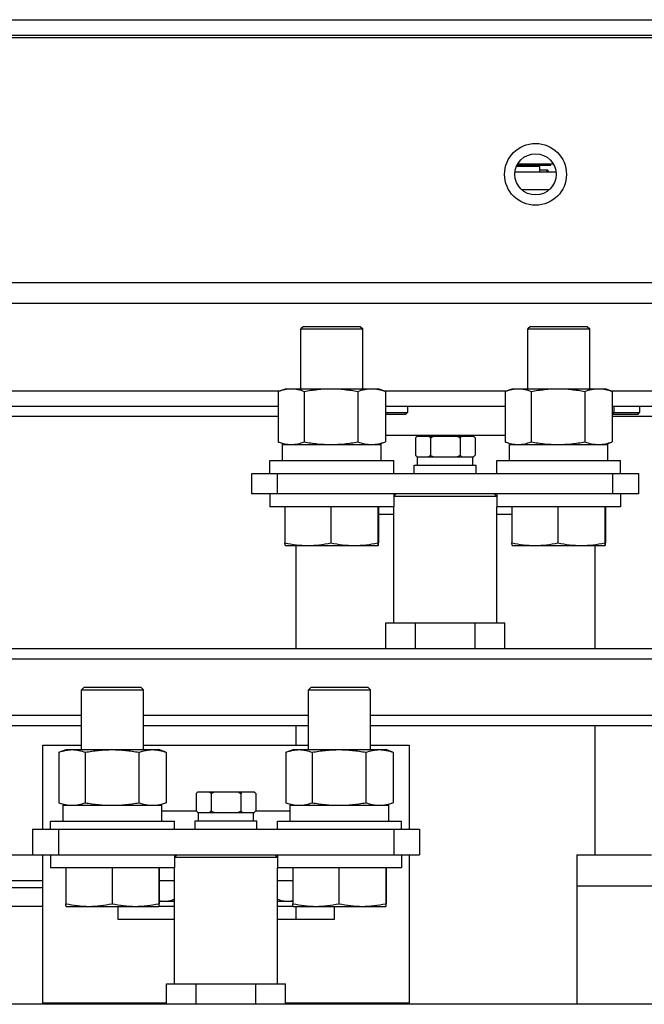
# Model space of a CAD drawing. Header units: millimetres. Extents: x 1117 to 38156, y -1945 to 7303.
# Tile 731 of 831: x 29036 to 29157, y 2639 to 2830. Entities that reach past the tile are written whole.
import ezdxf

# ---------------------------------------------------------------- set-up
doc = ezdxf.new("R2010")
doc.units = ezdxf.units.MM

msp = doc.modelspace()

# ---------------------------------------------------------------- linework, layer by layer
at = {"color": 7, "linetype": 'Continuous'}
for p, q in [((28736.195, 2829.525), (29536.195, 2829.525)), ((28761.195, 2826.525), (29511.195, 2826.525)), ((29511.195, 2826.025), (28761.195, 2826.025)), ((29136.945, 2801.025), (29132.492, 2801.025)), ((29132.679, 2801.325), (29139.195, 2801.325)), ((29139.573, 2801.525), (29132.812, 2801.525)), ((29134.31, 2801.325), (29134.304, 2801.025)), ((29134.55, 2801.325), (29134.545, 2801.025)), ((29134.623, 2801.025), (29134.629, 2801.325)), ((29136.945, 2801.025), (29136.945, 2800.025)), ((29138.568, 2800.325), (29136.945, 2800.325)), ((29138.395, 2800.325), (29138.395, 2800.025)), ((29138.568, 2800.325), (29138.568, 2800.025)), ((29139.195, 2801.325), (29139.195, 2801.525)), ((29132.294, 2800.025), (29140.094, 2800.025)), ((29138.765, 2796.525), (29133.603, 2796.525)), ((28856.195, 2778.525), (29416.195, 2778.525)), ((28833.786, 2774.525), (29438.604, 2774.525)), ((29091.195, 2770.025), (29090.695, 2769.525)), ((29090.695, 2757.925), (29090.695, 2769.525)), ((29090.695, 2769.525), (29102.694, 2769.525)), ((29091.195, 2770.025), (29102.195, 2770.025)), ((29102.195, 2770.025), (29102.695, 2769.525)), ((29102.694, 2769.525), (29102.695, 2769.525)), ((29102.695, 2757.925), (29102.695, 2769.525)), ((29135.195, 2770.025), (29134.695, 2769.525)), ((29134.695, 2757.925), (29134.695, 2769.525)), ((29134.695, 2769.525), (29146.694, 2769.525)), ((29135.195, 2770.025), (29146.195, 2770.025)), ((29146.195, 2770.025), (29146.695, 2769.525)), ((29146.694, 2769.525), (29146.695, 2769.525)), ((29146.695, 2757.925), (29146.695, 2769.525)), ((29028.294, 2757.525), (29086.596, 2757.525)), ((29086.304, 2757.418), (29086.391, 2757.45)), ((29086.304, 2757.418), (29086.304, 2747.631)), ((29086.391, 2757.45), (29087.695, 2757.925)), ((29087.695, 2757.925), (29105.695, 2757.925)), ((29091.353, 2757.418), (29091.353, 2747.631)), ((29101.744, 2757.418), (29101.744, 2747.631)), ((29106.999, 2757.45), (29105.695, 2757.925)), ((29106.794, 2757.525), (29130.596, 2757.525)), ((29107.086, 2757.418), (29107.086, 2747.631)), ((29130.304, 2757.418), (29130.391, 2757.45)), ((29130.304, 2757.418), (29130.304, 2747.631)), ((29130.391, 2757.45), (29131.695, 2757.925)), ((29131.695, 2757.925), (29149.695, 2757.925)), ((29135.356, 2757.418), (29135.356, 2747.631)), ((29145.747, 2757.418), (29145.747, 2747.631)), ((29150.999, 2757.45), (29149.695, 2757.925)), ((29150.794, 2757.525), (29209.096, 2757.525)), ((29151.086, 2757.418), (29151.086, 2747.631)), ((29028.586, 2754.525), (29086.304, 2754.525)), ((29107.086, 2754.525), (29130.304, 2754.525)), ((29111.37, 2754.525), (29111.37, 2753.325)), ((29151.086, 2754.525), (29208.804, 2754.525)), ((29151.37, 2754.525), (29151.37, 2753.325)), ((29156.37, 2754.525), (29156.37, 2753.325)), ((29086.304, 2752.525), (29028.586, 2752.525)), ((29107.086, 2753.325), (29111.37, 2753.325)), ((29107.086, 2753.025), (29111.07, 2753.025)), ((29111.07, 2753.025), (29111.37, 2753.325)), ((29151.086, 2753.041), (29151.37, 2753.325)), ((29151.086, 2753.325), (29156.37, 2753.325)), ((29151.086, 2753.025), (29156.07, 2753.025)), ((29208.804, 2752.525), (29151.086, 2752.525)), ((29156.07, 2753.025), (29156.37, 2753.325)), ((29107.086, 2748.925), (29130.304, 2748.925)), ((29112.921, 2748.425), (29113.221, 2748.725)), ((29113.221, 2748.725), (29124.168, 2748.725)), ((29124.468, 2748.425), (29124.168, 2748.725)), ((29086.304, 2747.631), (29086.391, 2747.599)), ((29087.695, 2747.125), (29086.391, 2747.599)), ((29087.145, 2744.025), (29087.145, 2747.125)), ((29087.145, 2747.125), (29106.245, 2747.125)), ((29105.695, 2747.125), (29106.999, 2747.599)), ((29106.245, 2744.025), (29106.245, 2747.125)), ((29112.921, 2748.425), (29112.921, 2745.025)), ((29115.808, 2748.425), (29115.808, 2745.025)), ((29121.582, 2748.425), (29121.582, 2745.025)), ((29124.468, 2748.425), (29124.468, 2745.025)), ((29130.304, 2747.631), (29130.391, 2747.599)), ((29131.695, 2747.125), (29130.391, 2747.599)), ((29131.145, 2744.025), (29131.145, 2747.125)), ((29131.145, 2747.125), (29150.245, 2747.125)), ((29149.695, 2747.125), (29150.999, 2747.599)), ((29150.245, 2744.025), (29150.245, 2747.125)), ((29113.221, 2744.725), (29112.921, 2745.025)), ((29113.221, 2744.725), (29124.168, 2744.725)), ((29113.34, 2743.125), (29113.34, 2744.725)), ((29124.05, 2743.125), (29124.05, 2744.725)), ((29124.168, 2744.725), (29124.468, 2745.025)), ((29084.695, 2741.525), (29084.695, 2744.025)), ((29084.695, 2744.025), (29108.695, 2744.025)), ((29108.695, 2741.525), (29108.695, 2744.025)), ((29112.695, 2741.525), (29112.695, 2743.125)), ((29112.695, 2743.125), (29124.695, 2743.125)), ((29124.695, 2741.525), (29124.695, 2743.125)), ((29128.695, 2741.525), (29128.695, 2744.025)), ((29128.695, 2744.025), (29152.695, 2744.025)), ((29152.695, 2741.525), (29152.695, 2744.025)), ((29081.195, 2737.525), (29081.195, 2741.525)), ((29081.195, 2741.525), (29156.195, 2741.525)), ((29086.195, 2737.525), (29086.195, 2741.525)), ((29151.195, 2737.525), (29151.195, 2741.525)), ((29156.195, 2737.525), (29156.195, 2741.525)), ((29156.195, 2737.525), (29081.195, 2737.525)), ((29084.695, 2737.525), (29084.695, 2735.025)), ((29108.695, 2737.025), (29109.195, 2737.525)), ((29108.695, 2737.525), (29108.695, 2735.025)), ((29128.695, 2737.025), (29128.195, 2737.525)), ((29128.695, 2737.525), (29128.695, 2735.025)), ((29152.695, 2737.525), (29152.695, 2735.025)), ((29128.695, 2737.025), (29108.695, 2737.025)), ((29108.695, 2735.025), (29084.695, 2735.025)), ((29087.611, 2735.025), (29087.611, 2728.031)), ((29096.525, 2735.025), (29096.525, 2728.031)), ((29105.609, 2735.025), (29105.609, 2728.031)), ((29105.779, 2735.025), (29105.779, 2728.031)), ((29108.695, 2733.525), (29105.779, 2733.525)), ((29108.695, 2712.525), (29108.695, 2735.025)), ((29128.695, 2712.525), (29128.695, 2735.025)), ((29152.695, 2735.025), (29128.695, 2735.025)), ((29131.613, 2733.525), (29128.695, 2733.525)), ((29131.613, 2735.025), (29131.613, 2728.031)), ((29140.529, 2735.025), (29140.529, 2728.031)), ((29149.611, 2735.025), (29149.611, 2728.031)), ((29149.777, 2735.025), (29149.777, 2728.031)), ((29087.696, 2727.525), (29105.694, 2727.525)), ((29089.695, 2727.525), (29089.695, 2707.525)), ((29131.696, 2727.525), (29149.694, 2727.525)), ((29147.695, 2727.525), (29147.695, 2707.525)), ((29107.148, 2707.525), (29107.148, 2712.525)), ((29107.148, 2712.525), (29130.242, 2712.525)), ((29112.921, 2707.525), (29112.921, 2712.525)), ((29124.468, 2707.525), (29124.468, 2712.525)), ((29130.242, 2707.525), (29130.242, 2712.525)), ((28786.293, 2707.525), (29486.097, 2707.525)), ((28786.49, 2705.525), (29485.9, 2705.525)), ((29048.695, 2700.025), (29048.195, 2699.525)), ((29048.195, 2687.925), (29048.195, 2699.525)), ((29048.195, 2699.525), (29060.195, 2699.525)), ((29048.695, 2700.025), (29059.695, 2700.025)), ((29059.695, 2700.025), (29060.195, 2699.525)), ((29060.195, 2687.925), (29060.195, 2699.525)), ((29060.195, 2699.525), (29060.195, 2699.525)), ((29092.695, 2700.025), (29092.195, 2699.525)), ((29092.195, 2687.925), (29092.195, 2699.525)), ((29092.195, 2699.525), (29104.195, 2699.525)), ((29092.695, 2700.025), (29103.695, 2700.025)), ((29103.695, 2700.025), (29104.195, 2699.525)), ((29104.195, 2687.925), (29104.195, 2699.525)), ((29104.195, 2699.525), (29104.195, 2699.525)), ((29048.195, 2694.525), (28983.695, 2694.525)), ((29092.195, 2694.525), (29060.195, 2694.525)), ((29168.195, 2694.525), (29104.195, 2694.525)), ((29048.195, 2692.525), (28983.695, 2692.525)), ((29092.195, 2692.525), (29060.195, 2692.525)), ((29089.695, 2692.525), (29089.695, 2688.775)), ((29168.195, 2692.525), (29104.195, 2692.525)), ((29147.695, 2692.525), (29147.695, 2667.525)), ((29040.695, 2672.525), (29040.695, 2688.775)), ((29040.695, 2688.775), (29048.195, 2688.775)), ((29043.803, 2687.418), (29045.195, 2687.925)), ((29043.803, 2687.418), (29043.803, 2677.631)), ((29045.195, 2687.925), (29063.195, 2687.925)), ((29048.908, 2687.418), (29048.908, 2677.631)), ((29059.3, 2687.418), (29059.3, 2677.631)), ((29060.195, 2688.775), (29092.195, 2688.775)), ((29064.516, 2687.444), (29063.195, 2687.925)), ((29064.587, 2687.418), (29064.587, 2677.631)), ((29087.803, 2687.418), (29089.195, 2687.925)), ((29087.803, 2687.418), (29087.803, 2677.631)), ((29089.195, 2687.925), (29107.195, 2687.925)), ((29092.912, 2687.418), (29092.912, 2677.631)), ((29103.304, 2687.418), (29103.304, 2677.631)), ((29104.195, 2688.775), (29111.695, 2688.775)), ((29108.516, 2687.444), (29107.195, 2687.925)), ((29108.587, 2687.418), (29108.587, 2677.631)), ((29111.695, 2688.775), (29111.695, 2672.525)), ((29070.421, 2679.425), (29070.721, 2679.725)), ((29070.421, 2679.425), (29070.421, 2676.025)), ((29070.721, 2679.725), (29081.668, 2679.725)), ((29073.308, 2679.425), (29073.308, 2676.025)), ((29079.082, 2679.425), (29079.082, 2676.025)), ((29081.968, 2679.425), (29081.668, 2679.725)), ((29081.968, 2679.425), (29081.968, 2676.025)), ((29043.803, 2677.631), (29045.195, 2677.125)), ((29044.645, 2674.025), (29044.645, 2677.125)), ((29044.645, 2677.125), (29063.745, 2677.125)), ((29063.195, 2677.125), (29064.516, 2677.605)), ((29063.745, 2674.025), (29063.745, 2677.125)), ((29063.745, 2676.025), (29070.421, 2676.025)), ((29070.721, 2675.725), (29070.421, 2676.025)), ((29081.668, 2675.725), (29081.968, 2676.025)), ((29081.968, 2676.025), (29088.645, 2676.025)), ((29087.803, 2677.631), (29089.195, 2677.125)), ((29088.645, 2674.025), (29088.645, 2677.125)), ((29088.645, 2677.125), (29107.745, 2677.125)), ((29107.195, 2677.125), (29108.516, 2677.605)), ((29107.745, 2674.025), (29107.745, 2677.125)), ((29042.195, 2672.525), (29042.195, 2674.025)), ((29042.195, 2674.025), (29066.195, 2674.025)), ((29066.195, 2672.525), (29066.195, 2674.025)), ((29070.195, 2672.525), (29070.195, 2674.125)), ((29070.195, 2674.125), (29082.195, 2674.125)), ((29070.721, 2675.725), (29081.668, 2675.725)), ((29070.84, 2674.125), (29070.84, 2675.725)), ((29081.55, 2674.125), (29081.55, 2675.725)), ((29082.195, 2672.525), (29082.195, 2674.125)), ((29086.195, 2672.525), (29086.195, 2674.025)), ((29086.195, 2674.025), (29110.195, 2674.025)), ((29110.195, 2672.525), (29110.195, 2674.025)), ((29038.695, 2672.525), (29038.695, 2667.525)), ((29038.695, 2672.525), (29113.695, 2672.525)), ((29043.695, 2672.525), (29043.695, 2667.525)), ((29108.695, 2672.525), (29108.695, 2667.525)), ((29113.695, 2672.525), (29113.695, 2667.525)), ((28989.695, 2667.525), (29113.695, 2667.525)), ((29040.695, 2638.775), (29040.695, 2667.525)), ((29042.195, 2667.525), (29042.195, 2665.025)), ((29066.195, 2667.525), (29066.195, 2665.025)), ((29066.195, 2667.025), (29066.695, 2667.525)), ((29086.195, 2667.025), (29066.195, 2667.025)), ((29086.195, 2667.025), (29085.695, 2667.525)), ((29086.195, 2667.525), (29086.195, 2665.025)), ((29110.195, 2667.525), (29110.195, 2665.025)), ((29111.695, 2667.525), (29111.695, 2638.775)), ((29144.195, 2667.525), (29144.195, 2661.525)), ((29144.195, 2667.525), (29158.695, 2667.525)), ((29066.195, 2665.025), (29042.195, 2665.025)), ((29045.143, 2665.025), (29045.143, 2658.031)), ((29054.09, 2665.025), (29054.09, 2658.031)), ((29063.142, 2665.025), (29063.142, 2658.031)), ((29063.247, 2665.025), (29063.247, 2658.031)), ((29066.195, 2642.525), (29066.195, 2665.025)), ((29086.195, 2642.525), (29086.195, 2665.025)), ((29110.195, 2665.025), (29086.195, 2665.025)), ((29089.145, 2665.025), (29089.145, 2658.031)), ((29098.094, 2665.025), (29098.094, 2658.031)), ((29107.144, 2665.025), (29107.144, 2658.031)), ((29107.245, 2665.025), (29107.245, 2658.031)), ((28988.195, 2662.525), (29040.695, 2662.525)), ((29040.695, 2661.125), (29033.695, 2661.125)), ((29063.247, 2662.525), (29066.195, 2662.525)), ((29086.195, 2662.525), (29089.145, 2662.525)), ((29144.195, 2661.525), (29144.195, 2638.525)), ((29144.195, 2661.525), (29160.695, 2661.525)), ((29040.695, 2657.525), (29033.695, 2657.525)), ((29045.195, 2657.525), (29063.195, 2657.525)), ((29055.195, 2657.525), (29055.195, 2655.025)), ((29066.195, 2657.525), (29063.195, 2657.525)), ((29063.247, 2658.525), (29066.195, 2658.525)), ((29086.195, 2658.525), (29089.145, 2658.525)), ((29089.195, 2657.525), (29086.195, 2657.525)), ((29089.195, 2657.525), (29107.195, 2657.525)), ((29089.695, 2657.525), (29089.695, 2655.025)), ((29097.195, 2655.025), (29097.195, 2657.525)), ((29055.195, 2655.025), (29066.195, 2655.025)), ((29086.195, 2655.025), (29097.195, 2655.025)), ((29064.648, 2638.525), (29064.648, 2642.525)), ((29064.648, 2642.525), (29087.742, 2642.525)), ((29070.421, 2638.525), (29070.421, 2642.525)), ((29081.968, 2638.525), (29081.968, 2642.525)), ((29087.742, 2638.525), (29087.742, 2642.525)), ((29416.195, 2638.525), (28856.195, 2638.525)), ((29064.648, 2638.775), (29040.695, 2638.775)), ((29111.695, 2638.775), (29087.742, 2638.775)), ((29089.695, 2638.775), (29089.695, 2638.525))]:
    msp.add_line(p, q, dxfattribs=at)
for radius in [6, 4]:
    msp.add_circle((29136.195, 2799.525), radius, dxfattribs=at)
for centre, start, end in [((29115.496, 2745.966), 129.13644, 129.50125), ((29121.894, 2747.483), 309.13644, 309.50124), ((29072.996, 2676.966), 129.13644, 129.50125), ((29079.394, 2678.483), 309.13644, 309.50124)]:
    msp.add_arc(centre, 3.556, start, end, dxfattribs=at)
for points, knots in [([(29086.391, 2757.45), (29086.786, 2757.594), (29087.586, 2757.834), (29088.418, 2757.925), (29088.828, 2757.925)], [0, 0, 0, 0, 0.5065326, 1, 1, 1, 1]), ([(29088.828, 2757.925), (29089.253, 2757.925), (29090.117, 2757.827), (29090.944, 2757.571), (29091.353, 2757.418)], [0, 0, 0, 0, 0.4931023, 1, 1, 1, 1]), ([(29091.353, 2757.418), (29092.209, 2757.574), (29093.934, 2757.83), (29095.677, 2757.925), (29096.548, 2757.925)], [0, 0, 0, 0, 0.5000369, 1, 1, 1, 1]), ([(29096.548, 2757.925), (29097.419, 2757.925), (29099.162, 2757.83), (29100.887, 2757.574), (29101.744, 2757.418)], [0, 0, 0, 0, 0.4999633, 1, 1, 1, 1]), ([(29101.744, 2757.418), (29102.177, 2757.571), (29103.054, 2757.827), (29103.965, 2757.925), (29104.415, 2757.925)], [0, 0, 0, 0, 0.5059662, 1, 1, 1, 1]), ([(29104.415, 2757.925), (29104.864, 2757.925), (29105.776, 2757.827), (29106.652, 2757.571), (29107.086, 2757.418)], [0, 0, 0, 0, 0.4940338, 1, 1, 1, 1]), ([(29130.391, 2757.45), (29130.787, 2757.594), (29131.586, 2757.834), (29132.42, 2757.925), (29132.83, 2757.925)], [0, 0, 0, 0, 0.5065215, 1, 1, 1, 1]), ([(29132.83, 2757.925), (29133.255, 2757.925), (29134.119, 2757.827), (29134.947, 2757.571), (29135.356, 2757.418)], [0, 0, 0, 0, 0.4931141, 1, 1, 1, 1]), ([(29135.356, 2757.418), (29136.213, 2757.574), (29137.938, 2757.83), (29139.681, 2757.925), (29140.551, 2757.925)], [0, 0, 0, 0, 0.5000368, 1, 1, 1, 1]), ([(29140.551, 2757.925), (29141.422, 2757.925), (29143.165, 2757.83), (29144.89, 2757.574), (29145.747, 2757.418)], [0, 0, 0, 0, 0.4999634, 1, 1, 1, 1]), ([(29145.747, 2757.418), (29146.181, 2757.571), (29147.056, 2757.827), (29147.967, 2757.925), (29148.416, 2757.925)], [0, 0, 0, 0, 0.505976, 1, 1, 1, 1]), ([(29148.416, 2757.925), (29148.866, 2757.925), (29149.776, 2757.827), (29150.652, 2757.571), (29151.086, 2757.418)], [0, 0, 0, 0, 0.494024, 1, 1, 1, 1]), ([(29112.921, 2748.425), (29112.947, 2748.45), (29113.048, 2748.549), (29113.153, 2748.643), (29113.234, 2748.71)], [0, 0, 0, 0, 0.255041, 1, 1, 1, 1]), ([(29115.478, 2748.725), (29115.507, 2748.702), (29115.62, 2748.606), (29115.729, 2748.504), (29115.808, 2748.425)], [0, 0, 0, 0, 0.2445583, 1, 1, 1, 1]), ([(29121.582, 2748.425), (29121.609, 2748.451), (29121.715, 2748.555), (29121.826, 2748.655), (29121.912, 2748.725)], [0, 0, 0, 0, 0.2553529, 1, 1, 1, 1]), ([(29124.139, 2748.725), (29124.167, 2748.702), (29124.281, 2748.606), (29124.389, 2748.504), (29124.468, 2748.425)], [0, 0, 0, 0, 0.2445583, 1, 1, 1, 1]), ([(29086.391, 2747.599), (29086.786, 2747.455), (29087.586, 2747.215), (29088.418, 2747.125), (29088.828, 2747.125)], [0, 0, 0, 0, 0.5065326, 1, 1, 1, 1]), ([(29088.828, 2747.125), (29089.253, 2747.125), (29090.117, 2747.222), (29090.944, 2747.478), (29091.353, 2747.631)], [0, 0, 0, 0, 0.4931023, 1, 1, 1, 1]), ([(29091.353, 2747.631), (29092.209, 2747.475), (29093.934, 2747.219), (29095.677, 2747.125), (29096.548, 2747.125)], [0, 0, 0, 0, 0.5000369, 1, 1, 1, 1]), ([(29096.548, 2747.125), (29097.419, 2747.125), (29099.162, 2747.219), (29100.887, 2747.475), (29101.744, 2747.631)], [0, 0, 0, 0, 0.4999633, 1, 1, 1, 1]), ([(29101.744, 2747.631), (29102.177, 2747.478), (29103.054, 2747.222), (29103.965, 2747.125), (29104.415, 2747.125)], [0, 0, 0, 0, 0.5059662, 1, 1, 1, 1]), ([(29104.415, 2747.125), (29104.864, 2747.125), (29105.776, 2747.222), (29106.652, 2747.478), (29107.086, 2747.631)], [0, 0, 0, 0, 0.4940338, 1, 1, 1, 1]), ([(29130.391, 2747.599), (29130.787, 2747.455), (29131.586, 2747.215), (29132.42, 2747.125), (29132.83, 2747.125)], [0, 0, 0, 0, 0.5065215, 1, 1, 1, 1]), ([(29132.83, 2747.125), (29133.255, 2747.125), (29134.119, 2747.222), (29134.947, 2747.478), (29135.356, 2747.631)], [0, 0, 0, 0, 0.4931141, 1, 1, 1, 1]), ([(29135.356, 2747.631), (29136.213, 2747.475), (29137.938, 2747.219), (29139.681, 2747.125), (29140.551, 2747.125)], [0, 0, 0, 0, 0.5000368, 1, 1, 1, 1]), ([(29140.551, 2747.125), (29141.422, 2747.125), (29143.165, 2747.219), (29144.89, 2747.475), (29145.747, 2747.631)], [0, 0, 0, 0, 0.4999634, 1, 1, 1, 1]), ([(29145.747, 2747.631), (29146.181, 2747.478), (29147.056, 2747.222), (29147.967, 2747.125), (29148.416, 2747.125)], [0, 0, 0, 0, 0.505976, 1, 1, 1, 1]), ([(29148.416, 2747.125), (29148.866, 2747.125), (29149.776, 2747.222), (29150.652, 2747.478), (29151.086, 2747.631)], [0, 0, 0, 0, 0.494024, 1, 1, 1, 1]), ([(29112.921, 2745.025), (29112.948, 2744.998), (29113.055, 2744.894), (29113.166, 2744.794), (29113.251, 2744.725)], [0, 0, 0, 0, 0.2553529, 1, 1, 1, 1]), ([(29115.478, 2744.725), (29115.507, 2744.747), (29115.62, 2744.843), (29115.729, 2744.945), (29115.808, 2745.025)], [0, 0, 0, 0, 0.2445583, 1, 1, 1, 1]), ([(29121.582, 2745.025), (29121.609, 2744.998), (29121.715, 2744.894), (29121.826, 2744.794), (29121.912, 2744.725)], [0, 0, 0, 0, 0.2553529, 1, 1, 1, 1]), ([(29124.156, 2744.739), (29124.183, 2744.761), (29124.29, 2744.852), (29124.393, 2744.949), (29124.468, 2745.025)], [0, 0, 0, 0, 0.2448779, 1, 1, 1, 1]), ([(29087.696, 2727.525), (29087.692, 2727.525), (29087.681, 2727.538), (29087.667, 2727.581), (29087.649, 2727.68), (29087.63, 2727.836), (29087.618, 2727.961), (29087.611, 2728.031)], [0, 0, 0, 0, 0.0264664, 0.080108, 0.2783252, 0.5902066, 1, 1, 1, 1]), ([(29087.611, 2728.031), (29088.345, 2727.876), (29089.822, 2727.619), (29091.321, 2727.525), (29092.068, 2727.525)], [0, 0, 0, 0, 0.5008191, 1, 1, 1, 1]), ([(29092.068, 2727.525), (29092.816, 2727.525), (29094.314, 2727.619), (29095.792, 2727.876), (29096.525, 2728.031)], [0, 0, 0, 0, 0.4991809, 1, 1, 1, 1]), ([(29096.525, 2728.031), (29097.273, 2727.876), (29098.779, 2727.619), (29100.306, 2727.525), (29101.067, 2727.525)], [0, 0, 0, 0, 0.5007094, 1, 1, 1, 1]), ([(29101.067, 2727.525), (29101.829, 2727.525), (29103.355, 2727.619), (29104.861, 2727.876), (29105.609, 2728.031)], [0, 0, 0, 0, 0.4992906, 1, 1, 1, 1]), ([(29105.609, 2728.031), (29105.615, 2727.961), (29105.627, 2727.836), (29105.647, 2727.68), (29105.665, 2727.581), (29105.679, 2727.538), (29105.689, 2727.525), (29105.694, 2727.525)], [0, 0, 0, 0, 0.4097934, 0.7216748, 0.919892, 0.9735336, 1, 1, 1, 1]), ([(29105.694, 2727.525), (29105.698, 2727.525), (29105.709, 2727.538), (29105.723, 2727.581), (29105.741, 2727.68), (29105.76, 2727.836), (29105.772, 2727.961), (29105.779, 2728.031)], [0, 0, 0, 0, 0.0264664, 0.080108, 0.2783252, 0.5902066, 1, 1, 1, 1]), ([(29131.696, 2727.525), (29131.692, 2727.525), (29131.682, 2727.538), (29131.674, 2727.563), (29131.663, 2727.606), (29131.649, 2727.693), (29131.631, 2727.837), (29131.619, 2727.961), (29131.613, 2728.031)], [0, 0, 0, 0, 0.0261211, 0.0796283, 0.1637742, 0.2779216, 0.5899478, 1, 1, 1, 1]), ([(29131.613, 2728.031), (29132.347, 2727.876), (29133.825, 2727.619), (29135.324, 2727.525), (29136.071, 2727.525)], [0, 0, 0, 0, 0.5008178, 1, 1, 1, 1]), ([(29136.071, 2727.525), (29136.819, 2727.525), (29138.318, 2727.619), (29139.795, 2727.876), (29140.529, 2728.031)], [0, 0, 0, 0, 0.4991823, 1, 1, 1, 1]), ([(29140.529, 2728.031), (29141.277, 2727.876), (29142.782, 2727.619), (29144.309, 2727.525), (29145.07, 2727.525)], [0, 0, 0, 0, 0.5007106, 1, 1, 1, 1]), ([(29145.07, 2727.525), (29145.832, 2727.525), (29147.358, 2727.619), (29148.863, 2727.876), (29149.611, 2728.031)], [0, 0, 0, 0, 0.4992894, 1, 1, 1, 1]), ([(29149.611, 2728.031), (29149.617, 2727.961), (29149.629, 2727.837), (29149.646, 2727.693), (29149.661, 2727.606), (29149.671, 2727.563), (29149.679, 2727.538), (29149.689, 2727.525), (29149.694, 2727.525)], [0, 0, 0, 0, 0.4100523, 0.7220784, 0.8362259, 0.9203717, 0.9738789, 1, 1, 1, 1]), ([(29149.694, 2727.525), (29149.698, 2727.525), (29149.708, 2727.538), (29149.716, 2727.563), (29149.727, 2727.606), (29149.741, 2727.693), (29149.759, 2727.837), (29149.771, 2727.961), (29149.777, 2728.031)], [0, 0, 0, 0, 0.0261211, 0.0796283, 0.1637742, 0.2779216, 0.5899477, 1, 1, 1, 1]), ([(29043.874, 2687.444), (29044.277, 2687.59), (29045.091, 2687.832), (29045.938, 2687.925), (29046.356, 2687.925)], [0, 0, 0, 0, 0.5064203, 1, 1, 1, 1]), ([(29046.356, 2687.925), (29046.786, 2687.925), (29047.658, 2687.827), (29048.495, 2687.571), (29048.908, 2687.418)], [0, 0, 0, 0, 0.4932941, 1, 1, 1, 1]), ([(29048.908, 2687.418), (29049.765, 2687.574), (29051.49, 2687.83), (29053.233, 2687.925), (29054.104, 2687.925)], [0, 0, 0, 0, 0.5000365, 1, 1, 1, 1]), ([(29054.104, 2687.925), (29054.975, 2687.925), (29056.718, 2687.83), (29058.443, 2687.574), (29059.3, 2687.418)], [0, 0, 0, 0, 0.4999637, 1, 1, 1, 1]), ([(29059.3, 2687.418), (29059.729, 2687.571), (29060.596, 2687.827), (29061.499, 2687.925), (29061.944, 2687.925)], [0, 0, 0, 0, 0.5061322, 1, 1, 1, 1]), ([(29061.944, 2687.925), (29062.388, 2687.925), (29063.291, 2687.827), (29064.158, 2687.571), (29064.587, 2687.418)], [0, 0, 0, 0, 0.4938678, 1, 1, 1, 1]), ([(29087.874, 2687.444), (29088.277, 2687.59), (29089.091, 2687.832), (29089.94, 2687.925), (29090.358, 2687.925)], [0, 0, 0, 0, 0.5064094, 1, 1, 1, 1]), ([(29090.358, 2687.925), (29090.787, 2687.925), (29091.661, 2687.827), (29092.498, 2687.571), (29092.912, 2687.418)], [0, 0, 0, 0, 0.4933055, 1, 1, 1, 1]), ([(29092.912, 2687.418), (29093.769, 2687.574), (29095.494, 2687.83), (29097.237, 2687.925), (29098.108, 2687.925)], [0, 0, 0, 0, 0.5000365, 1, 1, 1, 1]), ([(29098.108, 2687.925), (29098.979, 2687.925), (29100.722, 2687.83), (29102.447, 2687.574), (29103.304, 2687.418)], [0, 0, 0, 0, 0.4999637, 1, 1, 1, 1]), ([(29103.304, 2687.418), (29103.733, 2687.571), (29104.599, 2687.827), (29105.501, 2687.925), (29105.945, 2687.925)], [0, 0, 0, 0, 0.5061424, 1, 1, 1, 1]), ([(29105.945, 2687.925), (29106.39, 2687.925), (29107.292, 2687.827), (29108.158, 2687.571), (29108.587, 2687.418)], [0, 0, 0, 0, 0.4938576, 1, 1, 1, 1]), ([(29070.421, 2679.425), (29070.447, 2679.45), (29070.548, 2679.549), (29070.653, 2679.643), (29070.734, 2679.71)], [0, 0, 0, 0, 0.255041, 1, 1, 1, 1]), ([(29072.978, 2679.725), (29073.007, 2679.702), (29073.12, 2679.606), (29073.229, 2679.504), (29073.308, 2679.425)], [0, 0, 0, 0, 0.2445583, 1, 1, 1, 1]), ([(29079.082, 2679.425), (29079.109, 2679.451), (29079.215, 2679.555), (29079.326, 2679.655), (29079.412, 2679.725)], [0, 0, 0, 0, 0.2553529, 1, 1, 1, 1]), ([(29081.639, 2679.725), (29081.667, 2679.702), (29081.781, 2679.606), (29081.889, 2679.504), (29081.968, 2679.425)], [0, 0, 0, 0, 0.2445583, 1, 1, 1, 1]), ([(29043.874, 2677.605), (29044.277, 2677.459), (29045.091, 2677.217), (29045.938, 2677.125), (29046.356, 2677.125)], [0, 0, 0, 0, 0.5064203, 1, 1, 1, 1]), ([(29046.356, 2677.125), (29046.786, 2677.125), (29047.658, 2677.222), (29048.495, 2677.478), (29048.908, 2677.631)], [0, 0, 0, 0, 0.4932941, 1, 1, 1, 1]), ([(29048.908, 2677.631), (29049.765, 2677.475), (29051.49, 2677.219), (29053.233, 2677.125), (29054.104, 2677.125)], [0, 0, 0, 0, 0.5000365, 1, 1, 1, 1]), ([(29054.104, 2677.125), (29054.975, 2677.125), (29056.718, 2677.219), (29058.443, 2677.475), (29059.3, 2677.631)], [0, 0, 0, 0, 0.4999637, 1, 1, 1, 1]), ([(29059.3, 2677.631), (29059.729, 2677.478), (29060.596, 2677.222), (29061.499, 2677.125), (29061.944, 2677.125)], [0, 0, 0, 0, 0.5061322, 1, 1, 1, 1]), ([(29061.944, 2677.125), (29062.388, 2677.125), (29063.291, 2677.222), (29064.158, 2677.478), (29064.587, 2677.631)], [0, 0, 0, 0, 0.4938678, 1, 1, 1, 1]), ([(29070.421, 2676.025), (29070.448, 2675.998), (29070.555, 2675.894), (29070.666, 2675.794), (29070.751, 2675.725)], [0, 0, 0, 0, 0.2553529, 1, 1, 1, 1]), ([(29072.978, 2675.725), (29073.007, 2675.747), (29073.12, 2675.843), (29073.229, 2675.945), (29073.308, 2676.025)], [0, 0, 0, 0, 0.2445583, 1, 1, 1, 1]), ([(29079.082, 2676.025), (29079.109, 2675.998), (29079.215, 2675.894), (29079.326, 2675.794), (29079.412, 2675.725)], [0, 0, 0, 0, 0.2553529, 1, 1, 1, 1]), ([(29081.656, 2675.739), (29081.683, 2675.761), (29081.79, 2675.852), (29081.893, 2675.949), (29081.968, 2676.025)], [0, 0, 0, 0, 0.2448779, 1, 1, 1, 1]), ([(29087.874, 2677.605), (29088.277, 2677.459), (29089.091, 2677.217), (29089.94, 2677.125), (29090.358, 2677.125)], [0, 0, 0, 0, 0.5064094, 1, 1, 1, 1]), ([(29090.358, 2677.125), (29090.787, 2677.125), (29091.661, 2677.222), (29092.498, 2677.478), (29092.912, 2677.631)], [0, 0, 0, 0, 0.4933055, 1, 1, 1, 1]), ([(29092.912, 2677.631), (29093.769, 2677.475), (29095.494, 2677.219), (29097.237, 2677.125), (29098.108, 2677.125)], [0, 0, 0, 0, 0.5000365, 1, 1, 1, 1]), ([(29098.108, 2677.125), (29098.979, 2677.125), (29100.722, 2677.219), (29102.447, 2677.475), (29103.304, 2677.631)], [0, 0, 0, 0, 0.4999637, 1, 1, 1, 1]), ([(29103.304, 2677.631), (29103.733, 2677.478), (29104.599, 2677.222), (29105.501, 2677.125), (29105.945, 2677.125)], [0, 0, 0, 0, 0.5061424, 1, 1, 1, 1]), ([(29105.945, 2677.125), (29106.39, 2677.125), (29107.292, 2677.222), (29108.158, 2677.478), (29108.587, 2677.631)], [0, 0, 0, 0, 0.4938576, 1, 1, 1, 1]), ([(29064.195, 2658.525), (29064.536, 2658.525), (29065.22, 2658.596), (29065.876, 2658.791), (29066.196, 2658.91)], [0, 0, 0, 0, 0.4998797, 1, 1, 1, 1]), ([(29086.193, 2658.91), (29086.513, 2658.792), (29087.17, 2658.596), (29087.854, 2658.525), (29088.195, 2658.525)], [0, 0, 0, 0, 0.5001067, 1, 1, 1, 1]), ([(29045.195, 2657.525), (29045.192, 2657.525), (29045.186, 2657.54), (29045.181, 2657.563), (29045.175, 2657.607), (29045.168, 2657.664), (29045.162, 2657.737), (29045.153, 2657.861), (29045.147, 2657.961), (29045.143, 2658.031)], [0, 0, 0, 0, 0.0212198, 0.0730633, 0.1568197, 0.2713588, 0.4150512, 0.5858461, 1, 1, 1, 1]), ([(29045.143, 2658.031), (29045.879, 2657.876), (29047.363, 2657.619), (29048.867, 2657.525), (29049.617, 2657.525)], [0, 0, 0, 0, 0.5007971, 1, 1, 1, 1]), ([(29049.617, 2657.525), (29050.367, 2657.525), (29051.871, 2657.619), (29053.354, 2657.876), (29054.09, 2658.031)], [0, 0, 0, 0, 0.4992029, 1, 1, 1, 1]), ([(29054.09, 2658.031), (29054.835, 2657.876), (29056.336, 2657.619), (29057.857, 2657.525), (29058.616, 2657.525)], [0, 0, 0, 0, 0.5007295, 1, 1, 1, 1]), ([(29058.616, 2657.525), (29059.375, 2657.525), (29060.897, 2657.619), (29062.397, 2657.876), (29063.142, 2658.031)], [0, 0, 0, 0, 0.4992705, 1, 1, 1, 1]), ([(29063.142, 2658.031), (29063.146, 2657.961), (29063.152, 2657.861), (29063.161, 2657.737), (29063.168, 2657.664), (29063.174, 2657.607), (29063.18, 2657.563), (29063.185, 2657.54), (29063.191, 2657.525), (29063.195, 2657.525)], [0, 0, 0, 0, 0.4141539, 0.5849488, 0.7286412, 0.8431804, 0.9269367, 0.9787803, 1, 1, 1, 1]), ([(29063.195, 2657.525), (29063.198, 2657.525), (29063.204, 2657.54), (29063.209, 2657.563), (29063.215, 2657.607), (29063.221, 2657.664), (29063.228, 2657.737), (29063.237, 2657.861), (29063.243, 2657.961), (29063.247, 2658.031)], [0, 0, 0, 0, 0.0212198, 0.0730633, 0.1568196, 0.2713588, 0.4150512, 0.5858461, 1, 1, 1, 1]), ([(29089.195, 2657.525), (29089.192, 2657.525), (29089.187, 2657.54), (29089.182, 2657.563), (29089.175, 2657.607), (29089.169, 2657.664), (29089.163, 2657.737), (29089.155, 2657.861), (29089.149, 2657.961), (29089.145, 2658.031)], [0, 0, 0, 0, 0.0209443, 0.0727046, 0.1564443, 0.271007, 0.4147534, 0.5856271, 1, 1, 1, 1]), ([(29089.145, 2658.031), (29089.882, 2657.876), (29091.365, 2657.619), (29092.869, 2657.525), (29093.62, 2657.525)], [0, 0, 0, 0, 0.5007958, 1, 1, 1, 1]), ([(29093.62, 2657.525), (29094.37, 2657.525), (29095.874, 2657.619), (29097.358, 2657.876), (29098.094, 2658.031)], [0, 0, 0, 0, 0.4992042, 1, 1, 1, 1]), ([(29098.094, 2658.031), (29098.839, 2657.876), (29100.339, 2657.619), (29101.86, 2657.525), (29102.619, 2657.525)], [0, 0, 0, 0, 0.5007307, 1, 1, 1, 1]), ([(29102.619, 2657.525), (29103.378, 2657.525), (29104.899, 2657.619), (29106.399, 2657.876), (29107.144, 2658.031)], [0, 0, 0, 0, 0.4992693, 1, 1, 1, 1]), ([(29107.144, 2658.031), (29107.148, 2657.961), (29107.154, 2657.861), (29107.162, 2657.737), (29107.169, 2657.664), (29107.175, 2657.607), (29107.181, 2657.563), (29107.186, 2657.54), (29107.191, 2657.525), (29107.195, 2657.525)], [0, 0, 0, 0, 0.4143729, 0.5852467, 0.728993, 0.8435557, 0.9272954, 0.9790558, 1, 1, 1, 1]), ([(29107.195, 2657.525), (29107.198, 2657.525), (29107.203, 2657.54), (29107.208, 2657.563), (29107.215, 2657.607), (29107.221, 2657.664), (29107.227, 2657.737), (29107.235, 2657.861), (29107.241, 2657.961), (29107.245, 2658.031)], [0, 0, 0, 0, 0.0209443, 0.0727046, 0.1564443, 0.271007, 0.4147533, 0.5856271, 1, 1, 1, 1])]:
    msp.add_open_spline(points, degree=3, knots=knots, dxfattribs=at)
for points in [[(29115.808, 2748.425), (29116.024, 2748.533), (29116.244, 2748.633), (29116.468, 2748.725)], [(29120.922, 2748.725), (29121.146, 2748.633), (29121.366, 2748.533), (29121.582, 2748.425)], [(29115.808, 2745.025), (29116.024, 2744.916), (29116.244, 2744.816), (29116.468, 2744.725)], [(29120.922, 2744.725), (29121.146, 2744.816), (29121.366, 2744.916), (29121.582, 2745.025)], [(29073.308, 2679.425), (29073.524, 2679.533), (29073.744, 2679.633), (29073.968, 2679.725)], [(29078.422, 2679.725), (29078.646, 2679.633), (29078.866, 2679.533), (29079.082, 2679.425)], [(29073.308, 2676.025), (29073.524, 2675.916), (29073.744, 2675.816), (29073.968, 2675.725)], [(29078.422, 2675.725), (29078.646, 2675.816), (29078.866, 2675.916), (29079.082, 2676.025)], [(29063.246, 2658.614), (29063.558, 2658.556), (29063.877, 2658.525), (29064.195, 2658.525)], [(29088.195, 2658.525), (29088.513, 2658.525), (29088.833, 2658.556), (29089.145, 2658.614)]]:
    msp.add_open_spline(points, degree=3, dxfattribs=at)

doc.saveas('drawing.dxf')
